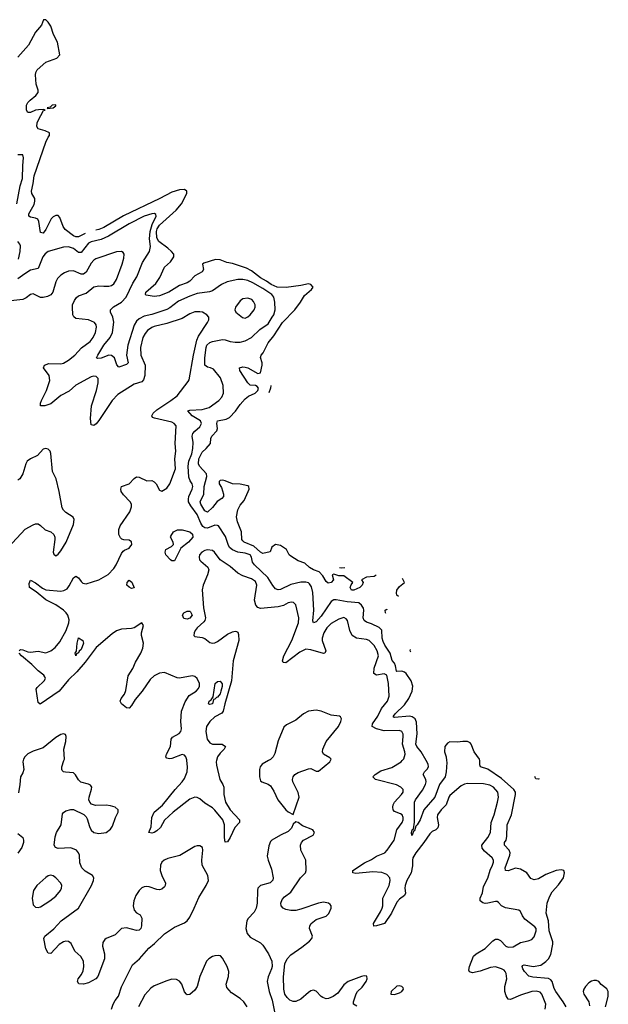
# Model space of a CAD drawing. Header units: inches. Extents: x 1771504 to 1971212, y 471788 to 643615.
# Tile 513 of 587: x 1893864 to 1898524, y 618069 to 625867. Entities that reach past the tile are written whole.
import ezdxf

# ---------------------------------------------------------------- set-up
doc = ezdxf.new("R2010")
doc.units = ezdxf.units.IN
doc.header["$MEASUREMENT"] = 0
doc.layers.add('B8691', color=7, linetype='Continuous')
doc.layers.add('B8692', color=7, linetype='Continuous')

msp = doc.modelspace()

# ---------------------------------------------------------------- linework, layer by layer
at = {"layer": 'B8691', "color": 5}
for points, elevation in [([(1893892, 620000), (1893889.5, 619989.5), (1893896.9, 619930), (1893890, 619902.7), (1893870.3, 619869.7), (1893866.5, 619810), (1893855.2, 619744.8)], 320), ([(1894591, 618030), (1894605.5, 618070), (1894620.6, 618099.4), (1894646.7, 618133.3), (1894670, 618206.7), (1894758.3, 618381.7), (1894812.7, 618430), (1894886.3, 618513.7), (1894932.2, 618550), (1895010, 618626.7), (1895090, 618681.1), (1895170, 618713.8), (1895189.9, 618730.1), (1895210, 618759.5), (1895246.6, 618830), (1895283.7, 618916.3), (1895341.6, 619010), (1895358.2, 619050), (1895354.5, 619090), (1895309, 619170), (1895306.5, 619210), (1895315, 619290), (1895311, 619310), (1895290, 619324.4), (1895270, 619325.1), (1895250, 619319.3), (1895133, 619247), (1895036.8, 619223.2), (1895008.4, 619211.6), (1894990, 619196), (1894978, 619170), (1894976.3, 619130), (1894988.5, 619090), (1895018, 619030), (1895016.3, 619010), (1895010, 618998.9), (1894990, 618980.7), (1894970, 618975.7), (1894950, 618977.3), (1894890, 618999.5), (1894870, 619003.2), (1894850, 619000.2), (1894830, 618990.6), (1894809.4, 618970), (1894784.6, 618930), (1894768.4, 618890), (1894761.8, 618850), (1894770, 618814.9), (1894790, 618792.9), (1894818.2, 618778.2), (1894831.9, 618751.9), (1894829.2, 618690.8), (1894822.6, 618670), (1894810, 618656.3), (1894790, 618654.2), (1894710, 618675.8), (1894670, 618670.7), (1894620.5, 618619.5), (1894550, 618590.8), (1894538.3, 618581.7), (1894522.4, 618557.6), (1894518.8, 618530), (1894536.3, 618470), (1894535.2, 618430), (1894483.2, 618290), (1894466, 618270), (1894410, 618238.9), (1894368.8, 618228.8), (1894332.8, 618232.8), (1894322.6, 618250), (1894327.7, 618270), (1894353.3, 618306.7), (1894365.8, 618334.2), (1894371.1, 618370), (1894369.1, 618410), (1894348.4, 618448.4), (1894299.8, 618490), (1894271.8, 618551.8), (1894250, 618565.7), (1894230, 618568.4), (1894210, 618564.7), (1894176.2, 618543.8), (1894110, 618473), (1894090, 618474), (1894072.2, 618510), (1894056, 618590), (1894064, 618610), (1894133.9, 618666.1), (1894193.6, 618730), (1894329.9, 618830.1), (1894431.7, 619010), (1894448.9, 619050), (1894451.9, 619070), (1894441.6, 619090), (1894382.9, 619122.9), (1894355.5, 619150), (1894340.8, 619190), (1894338.5, 619250), (1894330.6, 619270), (1894313.5, 619290), (1894270, 619308), (1894170, 619302.9), (1894146.9, 619310), (1894137.4, 619330), (1894145.2, 619394.8), (1894155.5, 619430), (1894192.6, 619490), (1894202.9, 619577.1), (1894210.7, 619589.3), (1894230, 619601.5), (1894270, 619612.9), (1894290, 619611.8), (1894371.3, 619571.3), (1894390, 619554.9), (1894398.6, 619538.6), (1894416.7, 619476.7), (1894430, 619448), (1894450, 619429.4), (1894490, 619422), (1894550, 619431.1), (1894583.9, 619456.1), (1894599, 619481), (1894622, 619550), (1894644.4, 619590), (1894644.7, 619610), (1894620.7, 619630), (1894582.3, 619642.3), (1894550, 619646.9), (1894465, 619645), (1894433.3, 619653.3), (1894418.5, 619670), (1894412.5, 619690), (1894413.8, 619710), (1894433.1, 619773.1), (1894434.5, 619790), (1894425.9, 619805.9), (1894410, 619814), (1894348.8, 619828.8), (1894330, 619847.3), (1894306.4, 619886.4), (1894290, 619903.6), (1894226.8, 619906.8), (1894211.1, 619911.1), (1894201.6, 619921.6), (1894197.4, 619930), (1894199.2, 619950), (1894214.9, 620000)], 320), ([(1895421.9, 620000), (1895419.4, 619990), (1895422.3, 619962.3), (1895447.4, 619850), (1895473.7, 619810), (1895481.6, 619790), (1895479.3, 619730), (1895493.4, 619670), (1895529.8, 619609.8), (1895603.3, 619530), (1895604.2, 619510), (1895567.8, 619470), (1895531.6, 619390), (1895510, 619355.6), (1895490, 619354.5), (1895485, 619390), (1895484.9, 619490), (1895471.3, 619531.3), (1895410, 619607.9), (1895390, 619625.5), (1895330, 619662.9), (1895290, 619697.4), (1895270, 619708), (1895250, 619709.8), (1895210, 619695), (1895078.7, 619590), (1895011.4, 619528.6), (1894978, 619470), (1894950, 619442.4), (1894930, 619429.9), (1894910, 619425.2), (1894885.6, 619430), (1894904.6, 619475.4), (1894911.2, 619550), (1894929.4, 619590), (1894994.6, 619645.4), (1895095.3, 619770), (1895151.2, 619830), (1895170, 619856.9), (1895189.8, 619909.8), (1895192.7, 619950), (1895187.2, 620000)], 280), ([(1895834.3, 620000), (1895783.2, 619970), (1895768.4, 619950), (1895763.5, 619930), (1895762.9, 619870), (1895770, 619840.5), (1895782, 619830), (1895830, 619812.9), (1895850, 619798.4), (1895876.8, 619756.8), (1895908.8, 619688.8), (1895970, 619610.6), (1895990, 619593.4), (1896030, 619572), (1896077.1, 619710), (1896070, 619746.6), (1896026.3, 619830), (1896023, 619850), (1896028, 619870), (1896043.6, 619890), (1896070, 619905.7), (1896150, 619934.9), (1896170, 619937.6), (1896210, 619914.9), (1896230, 619915.3), (1896318.4, 619990), (1896323.9, 620000)], 320), ([(1898025.3, 618030), (1898028.8, 618070), (1897998.9, 618150), (1897985, 618164.9), (1897953.4, 618173.4), (1897919.1, 618170), (1897830, 618143), (1897750, 618108), (1897731, 618111), (1897716.4, 618136.4), (1897705, 618170), (1897705.4, 618210), (1897720.2, 618270), (1897714.1, 618314.1), (1897708.4, 618330), (1897698.5, 618338.5), (1897679.6, 618350), (1897630, 618366.8), (1897590, 618361.1), (1897510, 618332.2), (1897450, 618319.3), (1897425.6, 618325.6), (1897419.7, 618339.7), (1897424.5, 618370), (1897455.4, 618450), (1897476.9, 618470), (1897548.2, 618511.8), (1897610, 618572.7), (1897630, 618585.5), (1897650, 618586.5), (1897670, 618574.3), (1897713, 618530), (1897730, 618522.8), (1897770, 618524.5), (1897830, 618559.6), (1897890, 618571.8), (1897917.4, 618582.6), (1897936.8, 618603.2), (1897954, 618650), (1897952, 618670), (1897943.3, 618683.3), (1897863.2, 618743.2), (1897844.2, 618770), (1897830, 618805.2), (1897815.1, 618815.1), (1897710, 618832.4), (1897677.6, 618850), (1897655.8, 618875.8), (1897642.8, 618882.8), (1897630, 618884.8), (1897570.8, 618869.2), (1897550, 618868.7), (1897530, 618872.4), (1897509, 618890), (1897510.6, 618910), (1897528.2, 618951.8), (1897536.9, 619003.1), (1897570, 619067.6), (1897588.4, 619131.6), (1897608, 619170), (1897615.3, 619195.3), (1897615, 619210), (1897605.1, 619230), (1897543.2, 619283.2), (1897525.1, 619305.1), (1897522.6, 619330), (1897571.3, 619390), (1897590.6, 619430), (1897596.2, 619510), (1897620.3, 619570), (1897647.9, 619670), (1897653.7, 619710), (1897649.1, 619750), (1897615.8, 619790), (1897586, 619806), (1897534.8, 619814.8), (1897410, 619819.1), (1897386, 619814), (1897360.1, 619799.9), (1897270, 619722.6), (1897260.2, 619710), (1897240.2, 619650), (1897199.5, 619610), (1897171.8, 619570), (1897167.9, 619550), (1897180.2, 619490), (1897173.8, 619466.1), (1897158.4, 619450), (1897130, 619436.8), (1897110, 619420.5), (1897062.5, 619350), (1896999, 619270), (1896977.3, 619230), (1896972.8, 619210), (1896972.7, 619167.3), (1896962.5, 619110), (1896930.1, 619049.9), (1896915, 619010), (1896911.9, 618990), (1896918, 618950), (1896910.3, 618930), (1896870, 618902.3), (1896850, 618879.3), (1896808.4, 618790), (1896751.2, 618710), (1896689.6, 618689.6), (1896667.6, 618687.6), (1896664.2, 618710), (1896719.4, 618800.6), (1896732.5, 618830), (1896738, 618850), (1896738.5, 618910), (1896790.3, 619009.7), (1896797.6, 619050), (1896793.5, 619070), (1896770, 619098), (1896730, 619112.9), (1896658.6, 619118.6), (1896526.1, 619106.1), (1896500.9, 619110), (1896502.4, 619130), (1896593.6, 619190), (1896650, 619216.3), (1896690, 619242.2), (1896753.5, 619270), (1896774.4, 619290), (1896829.3, 619370), (1896848.5, 619450), (1896891.2, 619510), (1896899.1, 619530), (1896899.4, 619550), (1896890.8, 619570), (1896878.6, 619578.6), (1896830, 619596.3), (1896821.4, 619610), (1896817.7, 619630), (1896821.4, 619650), (1896832.2, 619670), (1896886, 619730), (1896898.7, 619750), (1896898.9, 619770), (1896880.5, 619790), (1896847.1, 619807.1), (1896680.9, 619850), (1896659.7, 619870), (1896678, 619890), (1896722.9, 619917.1), (1896810, 619945.5), (1896884, 619990), (1896893, 620000)], 280), ([(1897243.3, 620000), (1897244.9, 619984.9), (1897240.8, 619910), (1897231.8, 619870), (1897188.7, 619810), (1897150.6, 619709.4), (1897063.8, 619610), (1897034.4, 619530), (1897010, 619489.7), (1896999.2, 619480.8), (1896990, 619444.5), (1896980.7, 619439.3), (1896972.4, 619410), (1896967.3, 619407.3), (1896964.8, 619430), (1896970, 619450.4), (1896982, 619458), (1896988.6, 619511.4), (1896988.4, 619670), (1896998, 619690), (1897053.9, 619766.1), (1897077.8, 619810), (1897082.5, 619830), (1897080.2, 619850), (1897057.8, 619890), (1897069.8, 619910), (1897090, 619930.3), (1897099.4, 619950), (1897097.5, 619970), (1897080.8, 620000)], 260), ([(1898189.9, 618050), (1898166.6, 618090), (1898107.4, 618170), (1898095, 618195), (1898078.8, 618250), (1898070, 618262.8), (1898050, 618274.8), (1897925.3, 618285.3), (1897893.4, 618293.4), (1897861.1, 618330), (1897847.8, 618350), (1897841.3, 618370), (1897843.7, 618376.3), (1897856.9, 618383.1), (1897930, 618369.5), (1897990, 618379.3), (1898030, 618407.8), (1898050, 618430.1), (1898070, 618464.7), (1898085.4, 618545.4), (1898085.1, 618565.1), (1898055, 618650), (1898049.9, 618730), (1898032.8, 618790), (1898038.5, 618870), (1898058.8, 618921.2), (1898080.5, 618959.5), (1898130, 619016.4), (1898167.8, 619070), (1898176.3, 619110), (1898171.6, 619130), (1898150, 619135.4), (1898110, 619128.3), (1898030, 619097.2), (1897970, 619063.5), (1897935.8, 619055.8), (1897910, 619065.1), (1897878, 619110), (1897830, 619140.8), (1897790, 619146.5), (1897730, 619126.4), (1897710, 619129.6), (1897708.5, 619150), (1897745, 619250), (1897747, 619270), (1897738, 619290), (1897701.6, 619330), (1897702.4, 619350), (1897714.3, 619370), (1897721.4, 619398.6), (1897723.4, 619490), (1897757.4, 619570), (1897789.8, 619730), (1897788.9, 619750), (1897776.8, 619770), (1897677.1, 619857.1), (1897570, 619930.5), (1897511.3, 619950), (1897506.2, 619966.2), (1897507.9, 619990), (1897505.8, 620000)], 260), ([(1897970, 619852.3), (1897950, 619854), (1897942, 619870), (1897948.2, 619874.4)], 240), ([(1897975.4, 619855.4), (1897970, 619852.3)], 240), ([(1896533.6, 618053.6), (1896507.6, 618070), (1896508, 618090), (1896527.9, 618152.1), (1896539.5, 618170), (1896575.3, 618204.7), (1896607, 618250), (1896616.2, 618270), (1896612.7, 618292.7), (1896590, 618294.7), (1896569.5, 618289.5), (1896465.5, 618250), (1896430, 618223.6), (1896381.6, 618158.4), (1896346, 618130), (1896310, 618114.3), (1896290, 618113.6), (1896263.4, 618123.4), (1896250, 618132), (1896210, 618174.7), (1896190, 618181.1), (1896170, 618176), (1896150, 618162.3), (1896090, 618108.9), (1896050, 618092.5), (1896030, 618092.8), (1896003.2, 618103.2), (1895982, 618122), (1895964, 618150), (1895955.4, 618190), (1895952.8, 618287.2), (1895964.2, 618390), (1895981, 618430), (1896010, 618461.3), (1896098, 618522), (1896158.9, 618570), (1896177.4, 618590), (1896183.5, 618610), (1896158.5, 618670), (1896162, 618690), (1896172.2, 618710), (1896210, 618741.2), (1896291.3, 618768.7), (1896311.9, 618788.1), (1896330.8, 618830), (1896331, 618850), (1896321.1, 618861.1), (1896309.2, 618870), (1896270, 618877.3), (1896231, 618870), (1896090, 618822.5), (1896050, 618813.6), (1896010, 618812.8), (1895970, 618820.9), (1895949.6, 618830), (1895935.4, 618850), (1895932.4, 618870), (1895941.1, 618898.9), (1895960.4, 618919.6), (1896010, 618958.3), (1896087.1, 619070), (1896125.8, 619110), (1896133, 619130), (1896129.9, 619210), (1896090.9, 619290), (1896086.6, 619330), (1896094, 619350), (1896109.7, 619370.3), (1896188.7, 619410), (1896199, 619430), (1896184, 619450), (1896103.5, 619483.5), (1896070, 619509.2), (1896050, 619515.3), (1896030, 619495.3), (1896014.9, 619465.1), (1895990, 619438.7), (1895930, 619409.8), (1895860.4, 619370), (1895850, 619359.6), (1895836.1, 619323.9), (1895823.8, 619243.8), (1895830, 619210.7), (1895858.5, 619138.5), (1895870.2, 619070), (1895868.1, 619051.9), (1895847.6, 619032.4), (1895770.2, 619009.8), (1895750.3, 618990), (1895745.8, 618970), (1895744.5, 618870), (1895737.3, 618830), (1895720.4, 618799.6), (1895672, 618750), (1895661.3, 618730), (1895653.5, 618670), (1895664, 618630), (1895690, 618601.6), (1895770, 618555.5), (1895790, 618536.5), (1895834.9, 618470), (1895859.5, 618410), (1895862, 618370), (1895858.7, 618350), (1895830, 618286.6), (1895824.6, 618250), (1895838.6, 618170), (1895863.4, 618103.4), (1895881.4, 618010)], 320), ([(1893850, 619422), (1893888.4, 619390), (1893895.3, 619370), (1893894.9, 619350), (1893880.3, 619310), (1893850, 619267.6)], 320), ([(1895664.1, 618050), (1895638.3, 618090), (1895610, 618116.5), (1895541.1, 618161.1), (1895503.4, 618203.4), (1895497.7, 618230), (1895517.3, 618290), (1895520.3, 618330), (1895506.6, 618370), (1895470, 618433.6), (1895452.8, 618452.8), (1895436.8, 618456.8), (1895410, 618454.5), (1895390, 618447.2), (1895360.8, 618430), (1895342.6, 618410), (1895290.9, 618289.1), (1895269.2, 618210), (1895250, 618182.3), (1895210, 618147.1), (1895190, 618145.1), (1895183.6, 618150), (1895170, 618169.4), (1895146.6, 618230), (1895130, 618252.1), (1895106.3, 618266.3), (1895070, 618267.2), (1895030, 618256.5), (1894930, 618214.4), (1894903.3, 618196.6), (1894856.1, 618143.9), (1894804.7, 618050)], 320), ([(1898502.1, 618050), (1898523.7, 618130), (1898521.9, 618170), (1898511.1, 618191.1), (1898467.5, 618227.5), (1898450, 618248.7), (1898430, 618258.3), (1898410, 618258.4), (1898390, 618251.4), (1898370, 618238.2), (1898343.5, 618210), (1898329.4, 618190), (1898325.7, 618170), (1898329.4, 618150), (1898369.5, 618089.5), (1898376.1, 618056.1)], 260)]:
    msp.add_lwpolyline(points, dxfattribs=dict(at, elevation=elevation))
for points, elevation in [([(1894110, 619091.5), (1894090, 619086), (1894070, 619073.3), (1893999.5, 619010), (1893974, 618970), (1893963.2, 618910), (1893970, 618856.3), (1893990, 618837.6), (1894010, 618836), (1894030, 618842.3), (1894104.2, 618890), (1894150, 618926), (1894186.9, 618970), (1894195.4, 618990), (1894197.4, 619010), (1894189.6, 619030), (1894150, 619071.5), (1894130, 619085.6)], 340), ([(1896870, 618217), (1896850, 618213.6), (1896804.9, 618170), (1896801, 618150), (1896830, 618147.7), (1896870, 618159.5), (1896889.3, 618170), (1896902.7, 618190), (1896898.9, 618198.9), (1896888.7, 618210)], 320)]:
    msp.add_lwpolyline(points, close=True, dxfattribs=dict(at, elevation=elevation))
at = {"layer": 'B8692', "color": 5}
for points, elevation in [([(1894383.3, 624173.2), (1894330, 624147.4), (1894310, 624147.3), (1894290, 624156.3), (1894225.3, 624205.3), (1894207.7, 624230), (1894181.4, 624301.4), (1894170, 624317), (1894150, 624316.4), (1894130, 624305.5), (1894114.5, 624290), (1894070, 624204.7), (1894050, 624176.2), (1894030, 624182.7), (1894016.2, 624270), (1894007.2, 624287.2), (1893990, 624296.2), (1893950, 624303.1), (1893935.6, 624310), (1893936.4, 624330), (1893977.8, 624402.2), (1893984.7, 624430), (1893983, 624450), (1893961.5, 624490), (1893956.5, 624510), (1893971.4, 624570), (1893979, 624630), (1894070, 624896.4), (1894090, 624937.3), (1894100.9, 624950), (1894099, 624970), (1894066.7, 624986.7), (1894010, 625002.9), (1894000.4, 625020.4), (1894002, 625050), (1894011.3, 625070), (1894053.2, 625146.8), (1894066, 625150), (1894054.6, 625154.6), (1894013, 625153), (1893990, 625149.6), (1893950, 625133.3), (1893930, 625132.3), (1893918.7, 625150), (1893918.5, 625190), (1893928.4, 625210), (1893946, 625230), (1893993, 625267), (1894009.8, 625290), (1894009.8, 625310), (1893995.9, 625355.9), (1893988.5, 625430), (1893991.2, 625450), (1894002.2, 625470), (1894070, 625531.9), (1894157.2, 625562.8), (1894183.1, 625590), (1894163.9, 625690), (1894132.5, 625750), (1894110, 625815.4), (1894090, 625848.6), (1894070, 625867.1), (1894053.8, 625866.2), (1894036.2, 625823.8), (1893990, 625769), (1893935.3, 625664.7), (1893850.1, 625570)], 240), ([(1893841.9, 624410), (1893868.8, 624550), (1893886.5, 624610), (1893888.1, 624711.9), (1893894, 624774), (1893890, 624798), (1893850, 624796.9)], 260), ([(1896687.3, 621467.9), (1896670, 621456.9), (1896610, 621451.6), (1896571.3, 621430), (1896584, 621410), (1896575.8, 621390), (1896557.1, 621370), (1896510, 621348.7), (1896490, 621348.2), (1896481.6, 621370), (1896487.8, 621392.2), (1896501.2, 621410), (1896430, 621461.6), (1896390, 621462.4), (1896350, 621476.3), (1896339.1, 621470), (1896348, 621430), (1896330.6, 621410), (1896305.7, 621405.7), (1896290, 621418.7), (1896263.6, 621463.6), (1896234.5, 621494.5), (1896190, 621511.1), (1896159.7, 621530), (1896122.6, 621562.6), (1896070, 621582.4), (1896010, 621617.4), (1895998.3, 621630), (1895976.3, 621670), (1895930, 621702), (1895890, 621711.8), (1895860.9, 621690), (1895846.9, 621653.1), (1895790, 621639.8), (1895770, 621650.8), (1895717, 621697), (1895640.9, 621730), (1895630, 621739.8), (1895623.4, 621750), (1895620.3, 621810), (1895589.2, 621890), (1895579.5, 621930), (1895590, 621986), (1895610, 622023.1), (1895641.1, 622058.9), (1895672.9, 622130), (1895679.8, 622150), (1895679.1, 622170), (1895670, 622176.2), (1895610, 622187.7), (1895550, 622190.6), (1895490, 622214.6), (1895470, 622219.8), (1895450, 622217.4), (1895443.6, 622210), (1895444.6, 622190), (1895461.7, 622161.7), (1895478.9, 622110), (1895478.7, 622090), (1895465.7, 622074.3), (1895428.8, 622051.2), (1895390, 622002.6), (1895350, 621967.7), (1895330, 621976.5), (1895297, 622030), (1895293, 622050), (1895322, 622110), (1895323.8, 622170), (1895344.9, 622250), (1895343.1, 622270), (1895288.7, 622330), (1895280.7, 622350), (1895283.2, 622390), (1895310, 622440.9), (1895341.6, 622470), (1895374.3, 622510), (1895377.7, 622550), (1895386.4, 622570), (1895425.6, 622610), (1895429.7, 622630), (1895424, 622670), (1895429.8, 622690), (1895497.8, 622702.2), (1895524.4, 622715.6), (1895572.7, 622767.3), (1895610, 622820.7), (1895650, 622864.2), (1895674.9, 622885.1), (1895729.2, 622910), (1895750, 622931.3), (1895753.7, 622950), (1895743.3, 622963.3), (1895730.9, 622970.9), (1895690, 622973.3), (1895670, 622991.6), (1895607.1, 623090), (1895605.1, 623110), (1895630, 623117.8), (1895650, 623116.3), (1895670.6, 623110.6), (1895750, 623063.8), (1895769.4, 623070.6), (1895784.7, 623130), (1895783.5, 623150), (1895770, 623191.3), (1895775.6, 623210), (1895791.6, 623228.4), (1895830, 623307.9), (1895876.2, 623363.8), (1895944.1, 623470), (1896043.1, 623570), (1896087.3, 623630), (1896118, 623682), (1896173.2, 623730), (1896188.7, 623750), (1896170, 623768.7), (1896150, 623776), (1896090, 623762.7), (1895972.8, 623747.2), (1895903.6, 623750), (1895855.4, 623770), (1895817.6, 623797.6), (1895770, 623823.8), (1895699.2, 623879.2), (1895659.3, 623899.3), (1895550, 623937.2), (1895505.2, 623945.2), (1895450, 623964.4), (1895413.4, 623966.6), (1895320.7, 623939.3), (1895311.3, 623930), (1895320.5, 623890), (1895308, 623870), (1895250, 623838.3), (1895210, 623796.8), (1895190, 623783.4), (1895130, 623761.4), (1895044.6, 623710), (1894970, 623680.2), (1894930, 623674.5), (1894865.6, 623685.6), (1894860.9, 623690), (1894864, 623710), (1894942.8, 623777.2), (1894973.6, 623826.4), (1895010, 623907.6), (1895058.3, 623950), (1895085.4, 623990), (1895083.5, 624010), (1895067.2, 624030), (1895038, 624058), (1894966.1, 624110), (1894950, 624139.7), (1894948.3, 624190), (1894952.7, 624210), (1894970, 624240.3), (1895101.7, 624358.3), (1895144.2, 624410), (1895188.2, 624490), (1895187, 624510), (1895170, 624521.3), (1895130, 624520.7), (1895070, 624501), (1894974.9, 624450), (1894685.7, 624314.3), (1894530, 624220.9), (1894490, 624205), (1894467.9, 624199.1)], 240), ([(1897080.8, 620000), (1897041.7, 620070), (1897008.3, 620110), (1896999.9, 620130), (1897011.8, 620211.8), (1897004.5, 620304.5), (1896995, 620330), (1896970, 620347.3), (1896950, 620351.4), (1896830, 620339.7), (1896824, 620344), (1896822.7, 620350), (1896837.2, 620370), (1896910, 620442.2), (1896943.9, 620490), (1896970.6, 620550), (1896976.8, 620590), (1896964.3, 620630), (1896923.2, 620690), (1896910, 620700.7), (1896890, 620706.6), (1896850, 620703.9), (1896847.6, 620707.6), (1896839.9, 620750), (1896831.7, 620770), (1896813.4, 620793.4), (1896796, 620850), (1896754.3, 620914.3), (1896741.8, 620941.8), (1896734.4, 620970), (1896730, 621032), (1896710, 621052.9), (1896650, 621083.2), (1896610, 621096.3), (1896590.8, 621110), (1896584, 621130), (1896589.8, 621190), (1896585.4, 621205.4), (1896570.8, 621230), (1896550, 621249.8), (1896456.5, 621256.5), (1896370, 621272.8), (1896350, 621272.7), (1896330, 621259.1), (1896250, 621144.1), (1896210, 621098.5), (1896189.8, 621089.8), (1896185.5, 621105.5), (1896193.1, 621190), (1896184.3, 621330), (1896174.6, 621374.6), (1896159.5, 621399.5), (1896150, 621407.8), (1896130, 621413.7), (1896090, 621413.3), (1896010, 621394.4), (1895930, 621354.5), (1895910, 621350.7), (1895890, 621359.2), (1895867.3, 621387.3), (1895828.9, 621450), (1895721.9, 621550), (1895708.5, 621570), (1895699.9, 621610), (1895689, 621629), (1895650, 621643.1), (1895590, 621650.9), (1895550, 621668.3), (1895526.3, 621686.3), (1895513.7, 621710), (1895493.5, 621773.5), (1895437.5, 621857.5), (1895430, 621862.6), (1895410, 621864.5), (1895350, 621841.5), (1895330, 621841.9), (1895313.6, 621853.6), (1895298.5, 621878.5), (1895270, 621947.2), (1895217.9, 622017.9), (1895201.8, 622050), (1895199.4, 622070), (1895203.6, 622090), (1895230, 622148.9), (1895234, 622170), (1895230.7, 622190), (1895214.2, 622214.3), (1895204.1, 622244.1), (1895198.4, 622330), (1895203.6, 622370), (1895227.1, 622430), (1895235.3, 622470), (1895238, 622518), (1895229.3, 622570), (1895234.3, 622590), (1895250.4, 622609.6), (1895290, 622642.2), (1895302.6, 622670), (1895295.3, 622690), (1895230.8, 622730), (1895196, 622770), (1895210, 622775.6), (1895310, 622779.6), (1895363.8, 622796.2), (1895441.7, 622850), (1895463.3, 622876.7), (1895477.8, 622910), (1895475.2, 622970), (1895453.7, 623030), (1895398.3, 623098.3), (1895374.5, 623110), (1895350, 623114.8), (1895330.6, 623130.6), (1895329.4, 623189.4), (1895339.9, 623270), (1895346.7, 623290), (1895370, 623311.9), (1895390, 623319.2), (1895470, 623333.7), (1895490, 623333), (1895530, 623319.8), (1895570, 623313), (1895610, 623312.9), (1895650, 623323.5), (1895698.8, 623350), (1895766.6, 623413.4), (1895830, 623457.1), (1895864.2, 623510), (1895875.2, 623530), (1895886.4, 623570), (1895884.3, 623630), (1895875, 623670), (1895860.6, 623690), (1895790, 623739.2), (1895710, 623783.7), (1895670, 623800.7), (1895630, 623809.9), (1895590.7, 623809.3), (1895506.7, 623790), (1895460.9, 623770), (1895390, 623719.5), (1895367.8, 623712.2), (1895270, 623697.5), (1895210, 623678.3), (1895121.3, 623638.7), (1895053.8, 623586.2), (1895030, 623573.1), (1894910, 623531.8), (1894850, 623519.1), (1894810, 623498.3), (1894790, 623478.9), (1894770, 623446.9), (1894721, 623290), (1894710.1, 623210.1), (1894722.3, 623150), (1894710, 623135.8), (1894650, 623115.8), (1894634.4, 623134.4), (1894615.3, 623190), (1894590, 623207.2), (1894570, 623209.1), (1894510, 623187.8), (1894483.6, 623183.6), (1894472.3, 623190), (1894482.8, 623210), (1894530, 623289.2), (1894581, 623350), (1894598.7, 623390), (1894610.4, 623470.3), (1894602.9, 623510), (1894583.2, 623550), (1894584.1, 623570), (1894607.4, 623592.6), (1894670, 623629.4), (1894706.8, 623670), (1894760.1, 623779.9), (1894791.3, 623830), (1894835.4, 623944.6), (1894892.4, 624030), (1894901, 624070), (1894892.7, 624132.7), (1894896.1, 624190), (1894914, 624246), (1894945.6, 624310), (1894943.3, 624323.3), (1894931.2, 624331.2), (1894910, 624330.4), (1894850, 624309.9), (1894730, 624250.9), (1894567.7, 624152.3), (1894510, 624126.1), (1894430, 624106.6), (1894410, 624097.4), (1894350, 624024.2), (1894330, 624023.2), (1894290, 624056.3), (1894250, 624068.2), (1894210, 624065.3), (1894090, 624030.7), (1894066.1, 624013.9), (1894048.2, 623990), (1894010, 623896.3), (1893950, 623882.5), (1893904.6, 623855.4), (1893850, 623814.8)], 260), ([(1893855.9, 623970), (1893867.9, 624030), (1893870, 624077.2), (1893866.4, 624090), (1893850, 624111.1)], 260), ([(1893861.3, 620870), (1893870, 620878), (1893890, 620877.2), (1893930, 620860.5), (1893950, 620858.3), (1894010, 620864.8), (1894070, 620851.8), (1894110, 620868.6), (1894145.3, 620894.7), (1894181.2, 620938.8), (1894231.9, 621030), (1894254.5, 621090), (1894255, 621115), (1894244.8, 621150), (1894232.2, 621170), (1894210.6, 621190), (1894150, 621234.2), (1894070, 621273.1), (1893995.6, 621335.6), (1893943.1, 621370), (1893939.1, 621400.9), (1893950, 621428.4), (1893990, 621406.6), (1894043.9, 621363.9), (1894070, 621352), (1894190, 621342.2), (1894214.2, 621345.8), (1894239.6, 621360.4), (1894257, 621383), (1894290, 621447.2), (1894310, 621459.7), (1894330, 621445.8), (1894350, 621416.9), (1894364.5, 621404.5), (1894390, 621399.8), (1894489.9, 621430.1), (1894565.9, 621474.1), (1894610, 621519.6), (1894629.3, 621550.7), (1894670, 621640.5), (1894682.4, 621657.6), (1894693.3, 621666.7), (1894730, 621682), (1894752.8, 621710), (1894750, 621731.1), (1894730, 621744), (1894690, 621746.6), (1894674, 621754), (1894663.6, 621763.6), (1894649.9, 621790), (1894649.2, 621829.2), (1894660.1, 621859.9), (1894736.2, 621970), (1894749.9, 622010), (1894748.2, 622030), (1894739.3, 622050), (1894684.9, 622104.9), (1894668.7, 622130), (1894663.7, 622150), (1894669.8, 622170), (1894729.9, 622190.1), (1894770, 622234.4), (1894790, 622246.4), (1894810, 622243.8), (1894870, 622214), (1894910, 622216.5), (1894928.1, 622208.1), (1894943.5, 622190), (1894970, 622140.5), (1894990, 622132.2), (1895030, 622158), (1895052.9, 622190), (1895096.5, 622310), (1895092.9, 622390), (1895099.8, 622450), (1895095, 622510), (1895103.6, 622650), (1895087, 622670), (1895070, 622679.1), (1894930.7, 622710.7), (1894916.9, 622716.9), (1894909.8, 622730), (1894921.5, 622750), (1894950, 622777.7), (1895061.2, 622850), (1895110, 622887.5), (1895199, 623001), (1895205, 623015), (1895239.4, 623210), (1895267.1, 623330), (1895280.1, 623359.9), (1895351.3, 623470), (1895360.7, 623490), (1895360.9, 623510), (1895344.5, 623530), (1895312.3, 623550), (1895290, 623554.4), (1895250, 623552.5), (1895210, 623537.8), (1895150, 623501.8), (1895030, 623460.5), (1894930, 623437.4), (1894910, 623428.8), (1894875.7, 623404.3), (1894857.2, 623382.8), (1894839.8, 623350), (1894819.4, 623270), (1894824.5, 623210), (1894856.6, 623130), (1894855, 623050), (1894844.2, 623015.8), (1894830, 622999.4), (1894770, 622981.6), (1894640.4, 622899.6), (1894596.4, 622850), (1894490, 622692.3), (1894470, 622667.6), (1894450, 622652.6), (1894430, 622659.3), (1894425.3, 622710), (1894433.9, 622810), (1894472.1, 622930), (1894486.5, 622990), (1894485.3, 623025.3), (1894470, 623042.6), (1894450, 623044.5), (1894430, 623038.5), (1894310, 622973), (1894255, 622925), (1894190, 622890.5), (1894110, 622825.2), (1894064, 622810), (1894030, 622808.3), (1894029.8, 622829.8), (1894036.2, 622850), (1894077.8, 622930), (1894101.7, 623010), (1894096.9, 623050), (1894052.8, 623110), (1894059.7, 623130), (1894095.7, 623144.3), (1894190, 623141.3), (1894210, 623147.3), (1894250, 623170.9), (1894301.5, 623210), (1894352.5, 623267.5), (1894422.8, 623317.2), (1894445.2, 623350), (1894463.4, 623390), (1894472.3, 623432.3), (1894470.5, 623450.5), (1894456.9, 623470), (1894410, 623490.6), (1894310, 623499.8), (1894292.7, 623512.7), (1894285.3, 623530), (1894281.2, 623590), (1894283.1, 623610), (1894297.3, 623642.7), (1894313.9, 623666.1), (1894330, 623679.7), (1894390, 623700.3), (1894450, 623750.2), (1894490, 623758.9), (1894530, 623755.4), (1894570, 623758), (1894590, 623762.2), (1894610, 623774.6), (1894630, 623808.2), (1894676.2, 623930), (1894690, 623978), (1894691.1, 624011.1), (1894683.9, 624023.9), (1894671.1, 624031.1), (1894630, 624029.7), (1894468.1, 623971.9), (1894450, 623961.5), (1894430, 623939.7), (1894391.6, 623868.4), (1894370, 623850.9), (1894350, 623851.8), (1894290, 623879.2), (1894250, 623875.6), (1894218.5, 623861.5), (1894190, 623843.1), (1894163.8, 623816.2), (1894150.2, 623790), (1894125.5, 623710), (1894111.5, 623688.5), (1894085.1, 623674.9), (1894050, 623665.7), (1894030, 623666.8), (1893970, 623696.9), (1893950, 623689.7), (1893916, 623664), (1893889.4, 623650.6), (1893770, 623638)], 280), ([(1895853.2, 622969.1), (1895849.6, 622950), (1895836.2, 622912.5)], 240), ([(1893772.1, 621687.9), (1893907.3, 621832.7), (1893970, 621867.8), (1893990, 621875.2), (1894010, 621874.2), (1894030, 621862.3), (1894066.3, 621826.3), (1894111.3, 621811.3), (1894135.3, 621790), (1894141.7, 621770), (1894142, 621750), (1894129.3, 621650), (1894133.5, 621633.5), (1894150, 621622), (1894170, 621634.9), (1894190, 621660.3), (1894232.2, 621730), (1894289.7, 621870), (1894296.2, 621910), (1894287.7, 621927.7), (1894230, 621964.7), (1894210, 621983), (1894200.7, 622000.7), (1894177.2, 622130), (1894152.8, 622230), (1894124.2, 622290), (1894112.1, 622432.1), (1894105.1, 622450), (1894090, 622465.1), (1894070, 622471.3), (1894050, 622465.1), (1894004, 622416), (1893950, 622388.6), (1893924.6, 622370), (1893913.8, 622350), (1893890, 622269.3), (1893864.9, 622230), (1893850, 622220.5)], 320), ([(1896893, 620000), (1896905.8, 620014.2), (1896914.8, 620050), (1896912.8, 620070), (1896893.4, 620130), (1896901, 620190), (1896899.8, 620210), (1896889.8, 620229.8), (1896870, 620236.8), (1896750, 620236.3), (1896689.7, 620250), (1896654.6, 620270), (1896656.9, 620290), (1896700.4, 620350), (1896728.5, 620411.5), (1896777, 620470), (1896789.9, 620510), (1896783.7, 620610), (1896770, 620675.1), (1896750, 620687.5), (1896690, 620676.1), (1896667.9, 620690), (1896670.7, 620730.7), (1896703.6, 620830), (1896695.2, 620870), (1896670, 620909.8), (1896630, 620949.8), (1896610, 620957.8), (1896530, 620967.8), (1896497.4, 620990), (1896477.2, 621030), (1896458.2, 621110), (1896450, 621122), (1896430, 621131.8), (1896390, 621120.6), (1896330, 621085.4), (1896296.6, 621050), (1896271.7, 621010), (1896258.1, 620970), (1896258.9, 620950), (1896286.8, 620870), (1896279.3, 620850), (1896270, 620847), (1896170, 620877.8), (1896130, 620881.4), (1896082.3, 620857.7), (1895970, 620774.7), (1895950, 620776), (1895946, 620790), (1895956.1, 620830), (1896018.3, 620950), (1896070.9, 621090), (1896073.1, 621130), (1896050, 621232.3), (1896032.7, 621252.7), (1896015.2, 621255.2), (1895990, 621248.1), (1895952.3, 621227.7), (1895910, 621216.5), (1895770, 621204.3), (1895750, 621211.6), (1895733.7, 621230), (1895722.8, 621270), (1895740.5, 621390), (1895730, 621417.8), (1895699.7, 621439.7), (1895630, 621462.9), (1895590, 621483.7), (1895530, 621537.9), (1895450.8, 621590), (1895406.6, 621650), (1895390, 621662), (1895350, 621667.6), (1895330, 621663.5), (1895304.9, 621650), (1895288.8, 621630), (1895284.6, 621610), (1895288.9, 621590), (1895297.6, 621577.6), (1895352.4, 621532.4), (1895361.5, 621510), (1895351.9, 621470), (1895315.5, 621390), (1895308.9, 621351.1), (1895319.5, 621210), (1895335.1, 621130), (1895330.2, 621110), (1895321.5, 621098.5), (1895270, 621050.7), (1895253.8, 621030), (1895244.8, 621010), (1895243.6, 620990), (1895250, 620983.1), (1895310, 620974.3), (1895330, 620965.1), (1895370, 620935.9), (1895390, 620929.6), (1895410, 620932.6), (1895430, 620942.5), (1895510, 621000.4), (1895550, 621020.5), (1895570, 621025.6), (1895581.5, 621021.5), (1895590, 621016), (1895597.7, 620997.7), (1895599.6, 620950), (1895553.3, 620790), (1895541.9, 620630), (1895488.4, 620450), (1895475.4, 620390), (1895464.2, 620375.8), (1895410, 620346.1), (1895368.9, 620310), (1895342.9, 620270), (1895336.7, 620230), (1895349.1, 620169.1), (1895370, 620139.4), (1895390, 620130.7), (1895467.3, 620130), (1895493.1, 620110), (1895483.6, 620090), (1895450, 620058.5), (1895429.4, 620030), (1895421.9, 620000)], 280), ([(1896397.1, 621528.7), (1896410, 621525.2), (1896438.3, 621529.4)], 240), ([(1896862.8, 621299.3), (1896849.6, 621310), (1896846.2, 621326.2), (1896850, 621350.4), (1896870, 621378.4), (1896909.4, 621410), (1896893.8, 621440.8)], 240), ([(1896763.5, 621163.5), (1896759.3, 621170), (1896758, 621190), (1896770, 621198), (1896770.5, 621196.5)], 240), ([(1895187.2, 620000), (1895186.5, 620006.5), (1895179.8, 620030), (1895170, 620042.3), (1895150, 620047.8), (1895070, 620016.5), (1895050, 620012.9), (1895030, 620018), (1895020.4, 620030), (1895025.5, 620050), (1895057.1, 620110), (1895062.5, 620170), (1895075, 620185), (1895126.4, 620213.6), (1895140.6, 620230), (1895146.1, 620250), (1895140.8, 620310), (1895146.1, 620390), (1895174.1, 620465.9), (1895205.9, 620514.1), (1895261.5, 620550), (1895280.3, 620570), (1895288.1, 620590), (1895287.4, 620610), (1895269.8, 620650), (1895250, 620665.2), (1895230, 620670.4), (1895130, 620652.1), (1895110, 620655.2), (1895010, 620697.2), (1894970, 620693), (1894929.7, 620670.3), (1894898.2, 620641.8), (1894834.6, 620550), (1894778, 620482), (1894750, 620435.4), (1894730, 620414.3), (1894710, 620418.3), (1894671.3, 620450), (1894660.4, 620470), (1894667.8, 620490), (1894694.1, 620525.9), (1894705.7, 620554.4), (1894724.1, 620670), (1894761.2, 620730), (1894781, 620779), (1894822.7, 620850), (1894839.4, 620890), (1894844.8, 620930), (1894829.7, 620990), (1894829.7, 621010), (1894843.6, 621070), (1894830, 621089.4), (1894769.5, 621050.5), (1894750, 621045.7), (1894670, 621041.2), (1894630, 621026.1), (1894595.7, 621004.3), (1894470, 620896.2), (1894381.8, 620778.2), (1894317.1, 620702.9), (1894250, 620639.6), (1894177.8, 620550), (1894027.4, 620447.4), (1894010, 620459.5), (1893994.1, 620565.9), (1894001.4, 620578.6), (1894059.4, 620630), (1894067.7, 620650), (1894064, 620664), (1894055.3, 620675.3), (1894010, 620709.8), (1893960.7, 620760.7), (1893877.7, 620830), (1893859.7, 620850)], 280), ([(1896961.4, 620858.3), (1896956.2, 620870), (1896958.1, 620878)], 240), ([(1896323.9, 620000), (1896329.4, 620010), (1896320.7, 620020.7), (1896269.8, 620049.8), (1896262.2, 620070), (1896263.7, 620090), (1896289.1, 620150.9), (1896388.8, 620270), (1896407.1, 620310), (1896411.1, 620330), (1896404.8, 620344.8), (1896395.3, 620350), (1896330, 620359.3), (1896250, 620389.8), (1896210, 620398.8), (1896150, 620389.8), (1896110.1, 620369.9), (1896050, 620319.8), (1895976, 620284), (1895954.7, 620265.3), (1895910, 620155.1), (1895884.1, 620055.9), (1895871.8, 620030), (1895850, 620009.2), (1895834.3, 620000)], 320), ([(1894214.9, 620000), (1894218, 620010), (1894215, 620090), (1894230, 620151), (1894232.9, 620190), (1894227.2, 620207.2), (1894210, 620211.6), (1894190, 620206), (1894150, 620181.1), (1894050, 620100.3), (1893970, 620073.5), (1893930, 620051.9), (1893906, 620030), (1893894.3, 620010), (1893892, 620000)], 320), ([(1897505.8, 620000), (1897503.6, 620010), (1897460.9, 620070), (1897438.5, 620130), (1897430, 620140.5), (1897410, 620149.7), (1897371.1, 620151.1), (1897330, 620145.1), (1897270, 620147.7), (1897250, 620138.2), (1897230, 620112.4), (1897227.5, 620070), (1897240.1, 620030), (1897243.3, 620000)], 260)]:
    msp.add_lwpolyline(points, dxfattribs=dict(at, elevation=elevation))
for points, elevation in [([(1894151.5, 625191.5), (1894122, 625190), (1894106, 625174), (1894082, 625170), (1894084.7, 625164.7), (1894130, 625168.4), (1894150, 625184.7)], 240), ([(1895670, 623661.5), (1895630, 623655.1), (1895610, 623640.5), (1895572.2, 623590), (1895568, 623570), (1895575.5, 623550), (1895627.5, 623507.5), (1895650, 623503.6), (1895670, 623513.1), (1895690, 623530.3), (1895720.4, 623570), (1895727.2, 623590), (1895728.4, 623610), (1895715.8, 623635.8), (1895700.7, 623650)], 280), ([(1895070, 621580.9), (1895057.2, 621590), (1895021.2, 621630), (1895017.2, 621650), (1895022, 621670), (1895065.6, 621694.4), (1895082, 621710), (1895079, 621730), (1895059, 621770), (1895062, 621778), (1895082, 621810), (1895113.2, 621826.8), (1895150, 621827.3), (1895210, 621812.4), (1895231.5, 621791.5), (1895233.7, 621770), (1895199.7, 621730), (1895139.2, 621680.8), (1895090, 621582)], 260), ([(1894750, 621361.2), (1894730, 621372.7), (1894712.7, 621390), (1894715.1, 621410), (1894730, 621427.3), (1894752.5, 621412.5), (1894770, 621368)], 260), ([(1895190, 621120.5), (1895164.1, 621124.1), (1895153.2, 621150), (1895164, 621170), (1895190, 621181.6), (1895210, 621183.8), (1895217.5, 621177.5), (1895228.7, 621150), (1895210, 621128)], 260), ([(1894310, 620829.7), (1894303.6, 620850), (1894312.9, 620867.1), (1894318.4, 620930), (1894330, 620970.7), (1894364.7, 620950), (1894370.2, 620930.2), (1894350, 620879.6), (1894335.2, 620864.8), (1894330, 620852.3), (1894314.9, 620845.1)], 260), ([(1895370, 620443.5), (1895358, 620450), (1895363.7, 620470), (1895380.1, 620479.9), (1895395.6, 620504.4), (1895412.8, 620610), (1895430, 620626), (1895450, 620629.1), (1895466.2, 620606.2), (1895466.3, 620586.3), (1895457.2, 620550), (1895450, 620529.1), (1895430, 620502.2), (1895421.2, 620498.8), (1895410, 620485.1), (1895398, 620482), (1895390, 620448.8)], 260)]:
    msp.add_lwpolyline(points, close=True, dxfattribs=dict(at, elevation=elevation))

doc.saveas('drawing.dxf')
